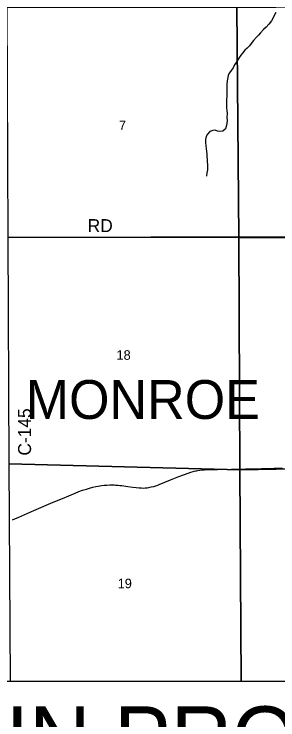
# Model space of a CAD drawing. Extents: x 0 to 680, y 0 to 440.
# Drawn here: x 436.7 to 457, y 222.1 to 276.7 of the extents above; entities that cross this region are included whole.
import ezdxf

# ---------------------------------------------------------------- set-up
doc = ezdxf.new("R2010")
doc.units = 0
for name, color, linetype in [('GM_X_County_Road', 7, 'Continuous'), ('GM_X_County_Road_Text', 7, 'Continuous'), ('GM_X_Minor_River', 7, 'Continuous'), ('GM_X_Section', 7, 'Continuous'), ('GM_X_Section_Text', 7, 'Continuous'), ('GM_X_State_Route', 7, 'Continuous'), ('GM_X_Township_Text', 7, 'Continuous'), ('SH_Text', 7, 'Continuous')]:
    doc.layers.add(name, color=color, linetype=linetype)

msp = doc.modelspace()

# ---------------------------------------------------------------- linework, layer by layer
at = {"layer": 'GM_X_County_Road'}
msp.add_lwpolyline([(436.158, 259.412), (436.917, 259.413), (438.055, 259.415), (440.114, 259.422), (441.68, 259.424), (443.355, 259.427), (444.362, 259.428), (445.118, 259.427), (445.961, 259.431), (447.198, 259.439), (447.932, 259.439), (449.465, 259.442), (449.837, 259.441), (451.315, 259.445), (452.607, 259.45), (454.129, 259.453), (455.553, 259.454), (456.44, 259.454), (457.885, 259.463), (459.385, 259.462), (461.082, 259.47), (461.958, 259.471), (462.841, 259.474)], dxfattribs=at)
at = {"layer": 'GM_X_Minor_River'}
for points in [[(456.856, 276.782), (456.72, 276.556), (456.658, 276.376), (456.521, 276.144), (456.318, 275.886), (456.115, 275.647), (455.905, 275.476), (455.675, 275.224), (455.513, 275.039), (455.364, 274.867), (455.14, 274.622), (454.943, 274.377), (454.828, 274.205), (454.652, 274.02), (454.47, 273.881), (454.28, 273.65), (454.164, 273.477), (453.947, 273.179), (453.79, 272.926), (453.674, 272.734), (453.552, 272.521), (453.402, 272.296), (453.28, 272.123), (453.19, 271.931), (453.142, 271.757), (453.105, 271.517), (453.082, 271.21), (453.073, 271.036), (453.078, 270.849), (453.082, 270.675), (453.073, 270.487), (453.065, 270.32), (453.048, 270.053), (453.039, 269.819), (453.043, 269.605), (453.048, 269.431), (453.065, 269.21), (453.089, 268.983), (453.086, 268.682), (453.089, 268.441), (453.073, 268.201), (453.03, 267.967), (452.968, 267.794), (452.766, 267.609), (452.538, 267.578), (452.365, 267.62), (452.185, 267.683), (452.004, 267.678), (451.769, 267.587), (451.573, 267.376), (451.491, 267.196), (451.435, 266.983), (451.439, 266.722), (451.456, 266.501), (451.487, 266.26)], [(451.487, 266.26), (451.518, 266.072), (451.529, 265.845), (451.54, 265.664), (451.557, 265.423), (451.568, 265.216), (451.573, 265.042), (451.577, 264.875), (451.581, 264.627), (451.545, 264.4), (451.509, 264.147)]]:
    msp.add_lwpolyline(points, dxfattribs=at)
at = {"layer": 'GM_X_Section'}
for points in [[(453.852, 277.169), (453.993, 259.404), (436.193, 259.429), (436.111, 277.193)], [(471.85, 277.333), (471.708, 259.407), (453.993, 259.404), (453.852, 277.169)], [(436.193, 259.429), (453.993, 259.404), (454.09, 241.454), (436.282, 241.918)], [(472.369, 259.414), (472.319, 241.773), (454.09, 241.454), (453.993, 259.404), (471.708, 259.407)]]:
    msp.add_lwpolyline(points, close=True, dxfattribs=at)
for points in [[(436.371, 225.115), (436.282, 241.918), (454.09, 241.454), (454.17, 225.115)], [(454.17, 225.115), (454.09, 241.454), (472.319, 241.773), (472.268, 225.115)]]:
    msp.add_lwpolyline(points, dxfattribs=at)
at = {"layer": 'GM_X_State_Route'}
msp.add_lwpolyline([(436.545, 237.589), (436.71, 237.651), (437.014, 237.778), (438.176, 238.291), (439.684, 238.941), (440.401, 239.242), (441.369, 239.65), (441.664, 239.766), (441.942, 239.867), (442.238, 239.961), (442.485, 240.036), (442.726, 240.101), (442.972, 240.158), (443.154, 240.193), (443.392, 240.229), (443.598, 240.253), (443.827, 240.271), (444.045, 240.28), (444.275, 240.28), (444.385, 240.277), (444.493, 240.272), (444.582, 240.266), (444.684, 240.257), (444.825, 240.242), (444.96, 240.226), (445.438, 240.164), (445.817, 240.111), (446.078, 240.078), (446.319, 240.052), (446.483, 240.042), (446.638, 240.039), (446.77, 240.046), (446.923, 240.065), (447.064, 240.086), (447.236, 240.119), (447.439, 240.168), (447.598, 240.213), (447.743, 240.264), (447.86, 240.306), (448.73, 240.66), (449.37, 240.917), (450.087, 241.186), (450.293, 241.259), (450.47, 241.314), (450.563, 241.339), (450.655, 241.362), (450.74, 241.379), (450.831, 241.396), (451.004, 241.423), (451.155, 241.439), (451.251, 241.446), (451.352, 241.451), (451.789, 241.467), (452.358, 241.477), (454.515, 241.525), (455.752, 241.544), (456.726, 241.565), (457.361, 241.576)], dxfattribs=at)
at = {"layer": 'SH_Text'}
msp.add_lwpolyline([(421.242, 225.115), (473.467, 225.115), (473.467, 208.101), (421.242, 208.101)], close=True, dxfattribs=at)

# ---------------------------------------------------------------- texts
at = {"layer": 'GM_X_County_Road_Text'}
for s, rotation, p in [('RD', 0, (442.335, 259.815)), ('C-145', 90, (437.965, 242.546))]:
    msp.add_text(s, height=1.0014, rotation=rotation, dxfattribs=at).set_placement(p)
at = {"layer": 'GM_X_Section_Text'}
for s, height, p in [('7', 0.738, (444.751, 267.7)), ('18', 0.7377, (444.56, 249.949)), ('19', 0.7377, (444.648, 232.296))]:
    msp.add_text(s, height=height, rotation=0, dxfattribs=at).set_placement(p)
at = {"layer": 'GM_X_Township_Text'}
msp.add_text('MONROE', height=3.0041, rotation=0, dxfattribs=at).set_placement((437.551, 245.376))
at = {"layer": 'SH_Text'}
msp.add_text('BEGIN PROJECT:', height=4.9, dxfattribs=at).set_placement((422.163, 218.264))

doc.saveas('drawing.dxf')
